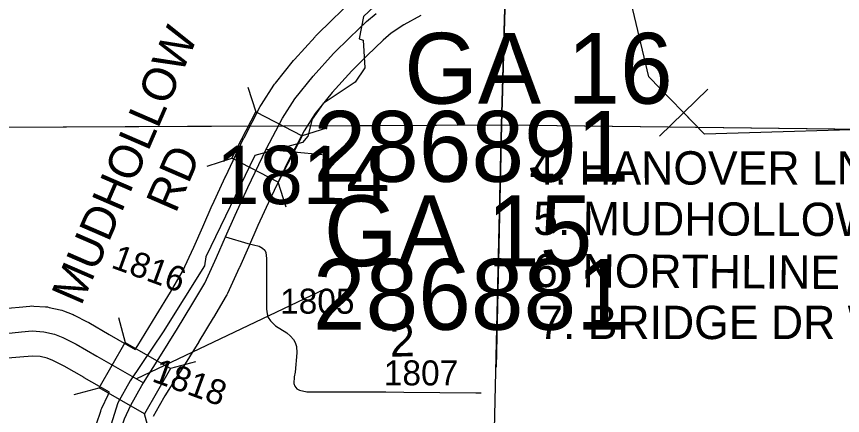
# Model space of a CAD drawing. Extents: x -132.8 to -73.3, y -60 to -26.
# Drawn here: x -121.403 to -120.412, y -46.704 to -46.225 of the extents above; entities that cross this region are included whole.
import ezdxf

# ---------------------------------------------------------------- set-up
doc = ezdxf.new("R2010")
doc.units = 0
for name, color, linetype in [('tdCoHydroRiver', 7, 'Continuous'), ('tdCoPipe', 7, 'Continuous'), ('tdCoSecRdNmbr', 7, 'Continuous'), ('tdCoSecRdTxt', 7, 'Continuous'), ('tdCoSecRteBand', 7, 'Continuous'), ('tdCoSecRteCL', 7, 'Continuous'), ('tdCoSectLine', 7, 'Continuous'), ('tdCoSectLinePart', 7, 'Continuous'), ('tdCoStrucSec', 7, 'Continuous'), ('tdCoStrucSecCoName', 7, 'Continuous'), ('tdCoStrucSecFHWANum', 7, 'Continuous'), ('tdCoSurfBitum', 7, 'Continuous'), ('tdCoSurfGravelUnbanded', 7, 'Continuous'), ('tdCoTwpBndry', 7, 'Continuous'), ('tdCoTwpBndryShd', 7, 'Continuous')]:
    doc.layers.add(name, color=color, linetype=linetype)

msp = doc.modelspace()

# ---------------------------------------------------------------- linework, layer by layer
at = {"layer": 'tdCoHydroRiver'}
msp.add_lwpolyline([(-120.92981, -46.17188), (-120.98649, -46.22557), (-120.99194, -46.25224), (-120.98726, -46.25394), (-120.98499, -46.28713), (-120.9965, -46.30418), (-121.03507, -46.32996), (-121.0482, -46.34853), (-121.05348, -46.3689), (-121.06001, -46.37661), (-121.11726, -46.39241), (-121.17576, -46.51389), (-121.17764, -46.52488), (-121.22712, -46.604), (-121.26659, -46.66289), (-121.2815, -46.6893), (-121.29186, -46.72215)], dxfattribs=at)
at = {"layer": 'tdCoPipe'}
msp.add_line((-120.57339, -46.31278), (-120.63126, -46.36897), dxfattribs=at)
for points in [[(-119.95841, -47.76157), (-119.94709, -47.38436), (-120.33438, -46.35964), (-120.5772, -46.36675), (-120.64405, -46.29789), (-120.70154, -46.0564), (-120.83699, -45.90474), (-120.87509, -45.69739), (-120.97171, -45.50876), (-121.21243, -44.68361), (-121.38011, -44.22938), (-121.59571, -43.76427), (-121.82854, -43.25711), (-122.11746, -42.74686), (-122.54872, -41.61405), (-122.68315, -41.51406), (-123.12619, -40.78227)], [(-120.32649, -46.38052), (-120.33438, -46.35964), (-120.5772, -46.36675), (-120.60232, -46.34087)]]:
    msp.add_lwpolyline(points, dxfattribs=at)
at = {"layer": 'tdCoSecRteBand'}
for points in [[(-121.26072, -46.62492), (-121.25768, -46.62016), (-121.23561, -46.58432), (-121.21839, -46.5561), (-121.20391, -46.53168), (-121.19053, -46.50241), (-121.17966, -46.47784), (-121.1682, -46.45194), (-121.16811, -46.45174), (-121.16802, -46.45153), (-121.15267, -46.41818), (-121.15259, -46.41799), (-121.1525, -46.4178), (-121.13056, -46.37184), (-121.13033, -46.37134), (-121.13007, -46.37086), (-121.11056, -46.33354), (-121.10994, -46.33236), (-121.10923, -46.33124), (-121.09432, -46.308), (-121.09343, -46.30662), (-121.0924, -46.30534), (-121.07062, -46.27836), (-121.07011, -46.27774), (-121.06957, -46.27714), (-121.04483, -46.24965), (-121.04423, -46.24898), (-121.04359, -46.24835), (-121.02422, -46.22927), (-121.02402, -46.22907), (-121.02382, -46.22888), (-121.00371, -46.20979)], [(-120.91792, -46.22413), (-120.93817, -46.23532), (-120.95329, -46.24552), (-120.96294, -46.25381), (-120.98231, -46.2722), (-121.00084, -46.29046), (-121.02444, -46.31668), (-121.04469, -46.34177), (-121.058, -46.36252), (-121.07665, -46.39818), (-121.09825, -46.44345), (-121.11342, -46.47641), (-121.12479, -46.50211), (-121.13573, -46.52685), (-121.13581, -46.52703), (-121.13589, -46.5272), (-121.15001, -46.55808), (-121.15068, -46.55953), (-121.15149, -46.5609), (-121.16687, -46.58686), (-121.16697, -46.58702), (-121.16707, -46.58719), (-121.18442, -46.61562), (-121.18445, -46.61568), (-121.18448, -46.61573), (-121.20672, -46.65183), (-121.20684, -46.65204), (-121.20697, -46.65225), (-121.20942, -46.65607), (-121.22519, -46.68077), (-121.23209, -46.69277), (-121.23921, -46.70559)], [(-121.41824, -46.57586), (-121.40003, -46.5742), (-121.38728, -46.57298), (-121.38478, -46.57274), (-121.38227, -46.57292), (-121.36846, -46.5739), (-121.36619, -46.57407), (-121.36397, -46.57457), (-121.3509, -46.57753), (-121.34871, -46.57802), (-121.34662, -46.57884), (-121.33651, -46.58278), (-121.33523, -46.58328), (-121.334, -46.5839), (-121.31822, -46.59179), (-121.31739, -46.59221), (-121.31658, -46.59267), (-121.29197, -46.60695), (-121.26072, -46.62492)], [(-121.30712, -46.71451), (-121.30203, -46.69896), (-121.30148, -46.69728), (-121.30074, -46.69569), (-121.29319, -46.67938), (-121.29273, -46.67838), (-121.2922, -46.67742), (-121.29161, -46.67637), (-121.32193, -46.65893), (-121.32198, -46.6589), (-121.32203, -46.65888), (-121.34588, -46.64504), (-121.3596, -46.63818), (-121.36634, -46.63555), (-121.375, -46.63359), (-121.38404, -46.63294), (-121.39436, -46.63394), (-121.39444, -46.63394), (-121.39452, -46.63395), (-121.4135, -46.63568)]]:
    msp.add_lwpolyline(points, dxfattribs=at)
at = {"layer": 'tdCoSecRteCL'}
for points in [[(-121.15222, -46.48998), (-121.14077, -46.46407), (-121.12542, -46.43072), (-121.10349, -46.38476), (-121.08397, -46.34744), (-121.06906, -46.32419), (-121.04728, -46.29721), (-121.02253, -46.26972), (-121.00316, -46.25064), (-120.98306, -46.23155), (-120.97153, -46.22163)], [(-121.25085, -46.66521), (-121.23226, -46.6361), (-121.21003, -46.6), (-121.19268, -46.57156), (-121.1773, -46.5456), (-121.16317, -46.51472), (-121.15222, -46.48998)], [(-121.15222, -46.48998), (-121.12552, -46.49779), (-121.11196, -46.50124), (-121.10801, -46.50346), (-121.10505, -46.50592), (-121.10382, -46.50888), (-121.10308, -46.51579), (-121.10308, -46.55401), (-121.10308, -46.5767), (-121.10234, -46.58213), (-121.10111, -46.58681), (-121.09839, -46.59076), (-121.09248, -46.59668), (-121.07867, -46.60531), (-121.07423, -46.60901), (-121.07053, -46.61295), (-121.06855, -46.6169), (-121.06708, -46.62158), (-121.06658, -46.62898), (-121.0688, -46.65216), (-121.06979, -46.65783), (-121.07028, -46.66573), (-121.06905, -46.66918), (-121.06683, -46.67214), (-121.06338, -46.67411), (-121.05474, -46.67584), (-120.96005, -46.67608), (-120.93811, -46.67633), (-120.85203, -46.67732), (-120.84538, -46.67707)], [(-121.58676, -46.61082), (-121.5373, -46.61172), (-121.47442, -46.60802), (-121.43866, -46.60679), (-121.41622, -46.6058), (-121.39723, -46.60407), (-121.38441, -46.60284), (-121.3706, -46.60383), (-121.35753, -46.60679), (-121.34742, -46.61073), (-121.33163, -46.61862), (-121.30697, -46.63293), (-121.25085, -46.66521)], [(-121.28388, -46.81762), (-121.28415, -46.79461), (-121.28357, -46.76355), (-121.28269, -46.74531), (-121.28077, -46.73446), (-121.27861, -46.72385), (-121.27352, -46.70829), (-121.26597, -46.69199), (-121.25279, -46.66825), (-121.25085, -46.66521)]]:
    msp.add_lwpolyline(points, dxfattribs=at)
at = {"layer": 'tdCoSectLine'}
for points in [[(-120.82083, -46.35535), (-120.79273, -45.36236)], [(-121.77886, -46.35992), (-120.82083, -46.35535)], [(-120.84389, -47.35854), (-120.84385, -47.34845), (-120.82083, -46.35535)], [(-120.82083, -46.35535), (-119.82077, -46.36752)]]:
    msp.add_lwpolyline(points, dxfattribs=at)
at = {"layer": 'tdCoSectLinePart'}
for points in [[(-120.82083, -46.35535), (-120.8153, -46.15996)], [(-121.5714, -46.35893), (-121.12337, -46.35679)], [(-121.0548, -46.35646), (-120.82083, -46.35535)], [(-120.82757, -46.64639), (-120.82083, -46.35535)], [(-120.82083, -46.35535), (-120.15615, -46.36344)]]:
    msp.add_lwpolyline(points, dxfattribs=at)
at = {"layer": 'tdCoStrucSec'}
for points in [[(-121.12542, -46.31021), (-121.11594, -46.34002), (-121.06037, -46.36877)], [(-121.17449, -46.40506), (-121.14469, -46.39558), (-121.11594, -46.34002)], [(-121.0312, -46.35949), (-121.06037, -46.36877), (-121.08912, -46.42433)], [(-121.07964, -46.45414), (-121.08912, -46.42433), (-121.14469, -46.39558)], [(-121.28088, -46.58656), (-121.27273, -46.61676), (-121.2185, -46.64795)], [(-121.33412, -46.67913), (-121.30392, -46.67098), (-121.27273, -46.61676)], [(-121.1883, -46.6398), (-121.2185, -46.64795), (-121.24969, -46.70218)], [(-121.24172, -46.73173), (-121.24969, -46.70218), (-121.30392, -46.67098)]]:
    msp.add_lwpolyline(points, dxfattribs=at)
at = {"layer": 'tdCoStrucSecFHWANum'}
for p, q in [((-121.03624, -46.3915), (-121.1042, -46.38518)), ((-121.03308, -46.55284), (-121.25908, -46.66039))]:
    msp.add_line(p, q, dxfattribs=at)
at = {"layer": 'tdCoSurfBitum'}
for points in [[(-121.25085, -46.66521), (-121.23226, -46.6361), (-121.21003, -46.6), (-121.19268, -46.57156), (-121.1773, -46.5456), (-121.16317, -46.51472), (-121.15222, -46.48998), (-121.14077, -46.46407), (-121.12542, -46.43072), (-121.10349, -46.38476), (-121.08397, -46.34744), (-121.06906, -46.32419), (-121.04728, -46.29721), (-121.02253, -46.26972), (-121.00316, -46.25064), (-120.98306, -46.23155), (-120.97153, -46.22163)], [(-121.58676, -46.61082), (-121.5373, -46.61172), (-121.47442, -46.60802), (-121.43866, -46.60679), (-121.41622, -46.6058), (-121.39723, -46.60407), (-121.38441, -46.60284), (-121.3706, -46.60383), (-121.35753, -46.60679), (-121.34742, -46.61073), (-121.33163, -46.61862), (-121.30697, -46.63293), (-121.25085, -46.66521)], [(-121.35306, -47.00762), (-121.34737, -46.99951), (-121.34175, -46.98987), (-121.32274, -46.95107), (-121.30691, -46.91476), (-121.2957, -46.89153), (-121.29058, -46.88041), (-121.28622, -46.86634), (-121.28431, -46.85499), (-121.28369, -46.83379), (-121.28388, -46.81762), (-121.28415, -46.79461), (-121.28357, -46.76355), (-121.28269, -46.74531), (-121.28077, -46.73446), (-121.27861, -46.72385), (-121.27352, -46.70829), (-121.26597, -46.69199), (-121.25279, -46.66825), (-121.25085, -46.66521)]]:
    msp.add_lwpolyline(points, dxfattribs=at)
at = {"layer": 'tdCoSurfGravelUnbanded'}
msp.add_lwpolyline([(-121.15222, -46.48998), (-121.12552, -46.49779), (-121.11196, -46.50124), (-121.10801, -46.50346), (-121.10505, -46.50592), (-121.10382, -46.50888), (-121.10308, -46.51579), (-121.10308, -46.55401), (-121.10308, -46.5767), (-121.10234, -46.58213), (-121.10111, -46.58681), (-121.09839, -46.59076), (-121.09248, -46.59668), (-121.07867, -46.60531), (-121.07423, -46.60901), (-121.07053, -46.61295), (-121.06855, -46.6169), (-121.06708, -46.62158), (-121.06658, -46.62898), (-121.0688, -46.65216), (-121.06979, -46.65783), (-121.07028, -46.66573), (-121.06905, -46.66918), (-121.06683, -46.67214), (-121.06338, -46.67411), (-121.05474, -46.67584), (-120.96005, -46.67608), (-120.93811, -46.67633), (-120.85203, -46.67732), (-120.84538, -46.67707)], dxfattribs=at)
at = {"layer": 'tdCoTwpBndry'}
msp.add_lwpolyline([(-120.8153, -46.16001), (-120.82083, -46.35535), (-120.82757, -46.64639)], dxfattribs=at)
at = {"layer": 'tdCoTwpBndryShd'}
msp.add_lwpolyline([(-122.06359, -55.27827), (-122.03223, -55.27864), (-121.07675, -55.30969), (-121.05003, -54.29547), (-121.01456, -53.29268), (-121.01115, -53.1722), (-121.00063, -52.80087), (-120.98644, -52.29987), (-120.95707, -51.30108), (-120.93809, -50.82388), (-120.91911, -50.34667), (-120.89993, -49.84653), (-120.88076, -49.34639), (-120.88334, -48.34969), (-120.84389, -47.35854), (-120.84385, -47.34845), (-120.82083, -46.35535), (-120.79273, -45.36236), (-120.75071, -44.39009)], dxfattribs=at)

# ---------------------------------------------------------------- texts
at = {"layer": 'tdCoSecRdNmbr'}
for s, height, rotation, p in [('1814', 0.07, 359.90938, (-121.16364, -46.45045)), ('1816', 0.03, 339.90936, (-121.29089, -46.52648)), ('1805', 0.03, 359.90944, (-121.08679, -46.58205)), ('1818', 0.03, 339.90936, (-121.24194, -46.66292)), ('1807', 0.03, 359.90955, (-120.96225, -46.66813))]:
    msp.add_text(s, height=height, rotation=rotation, dxfattribs=at).set_placement(p)
at = {"layer": 'tdCoSecRdTxt'}
for s, rotation, p in [('MUDHOLLOW', 66.5559, (-121.32571, -46.57365)), ('RD', 66.5559, (-121.2122, -46.46271)), ('4. HANOVER LN', 0.03266, (-120.78712, -46.42728)), ('5. MUDHOLLOW RD', 359.78331, (-120.78295, -46.48758)), ('6. NORTHLINE DR', 359.63641, (-120.78327, -46.55015)), ('2', 0.46091, (-120.95481, -46.63363))]:
    msp.add_text(s, height=0.04, rotation=rotation, dxfattribs=at).set_placement(p)
msp.add_text('7. BRIDGE DR W', height=0.04, dxfattribs=at).set_placement((-120.77702, -46.61262))
at = {"layer": 'tdCoStrucSecCoName'}
for s, p in [('GA 16', (-120.93774, -46.33007)), ('GA 15', (-121.03417, -46.5251))]:
    msp.add_text(s, height=0.085, dxfattribs=at).set_placement(p)
at = {"layer": 'tdCoStrucSecFHWANum'}
for s, p in [('286891', (-121.04681, -46.4238)), ('286881', (-121.04744, -46.60144))]:
    msp.add_text(s, height=0.085, dxfattribs=at).set_placement(p)

doc.saveas('drawing.dxf')
